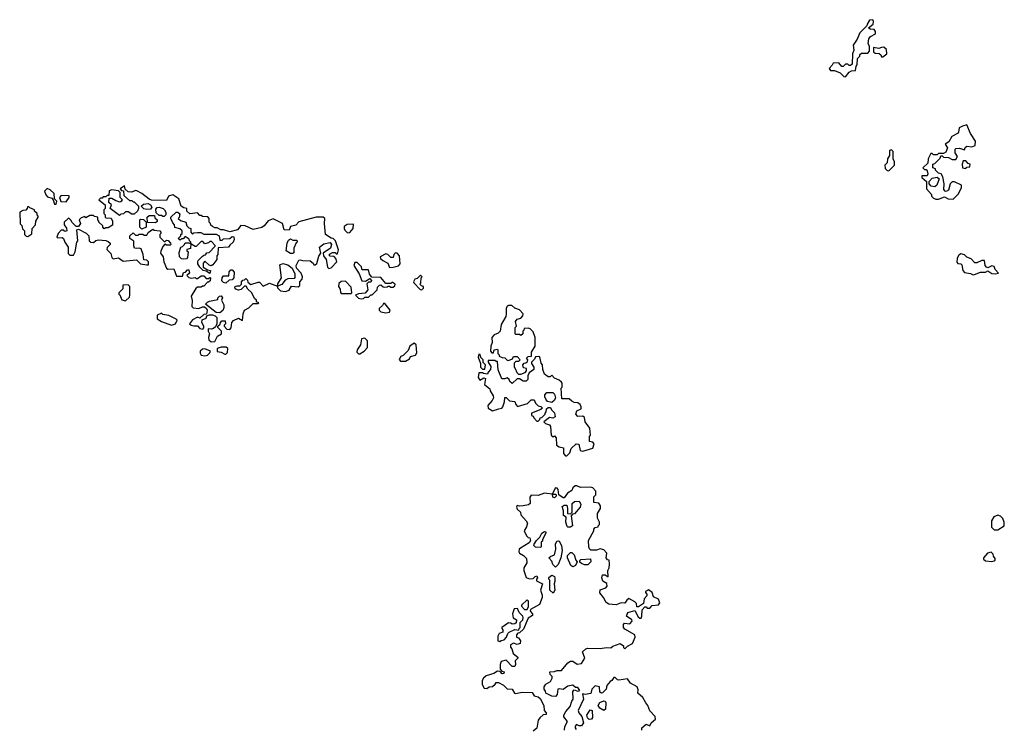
# Model space of a CAD drawing. Extents: x 2889633 to 3052318, y 540750 to 918690.
# Tile 324 of 656: x 2912130 to 2920077, y 797390 to 803110. Entities that reach past the tile are written whole.
import ezdxf

# ---------------------------------------------------------------- set-up
doc = ezdxf.new("R2010")
doc.units = 0

msp = doc.modelspace()

# ---------------------------------------------------------------- linework, layer by layer
at = {"layer": '0CON02XD'}
for points in [[(2918795, 802650), (2918825, 802687.5), (2918843, 802697), (2918875, 802700), (2918880, 802735), (2918890, 802745), (2918893, 802797), (2918910, 802815), (2918911.7, 802828.3), (2918925, 802840), (2918975, 802840), (2918990, 802855), (2918990, 802895), (2918977.5, 802915), (2918983.6, 802956.4), (2918996.4, 802973.6), (2919037.5, 802995), (2919037.5, 803015), (2919025, 803030), (2918993, 803033), (2918980, 803045), (2919017, 803073), (2919020, 803095), (2919015, 803110), (2918990, 803105), (2918970, 803075), (2918968.3, 803061.7), (2918910, 803005), (2918888.3, 802951.7), (2918857.5, 802905), (2918862.5, 802865), (2918852.5, 802835), (2918848.3, 802751.7), (2918835, 802740), (2918825, 802740), (2918815, 802750), (2918795, 802750), (2918777, 802733), (2918765, 802732.5), (2918741.7, 802761.7), (2918695, 802760), (2918688.3, 802741.7), (2918663, 802717), (2918675, 802700), (2918705, 802700), (2918751.7, 802681.7), (2918781.7, 802651.7), (2918795, 802650)], [(2919095, 802810), (2919127.5, 802835), (2919125, 802870), (2919105, 802887.5), (2919085, 802886.7), (2919065, 802877.5), (2919020, 802885), (2919021.7, 802851.7), (2919035, 802840), (2919067, 802837), (2919080, 802825), (2919085, 802810), (2919095, 802810)], [(2919665, 801660), (2919707, 801703), (2919732.5, 801755), (2919730, 801775), (2919675, 801800), (2919655, 801800), (2919640, 801785), (2919627.5, 801735), (2919607, 801723), (2919600, 801725), (2919588.3, 801738.3), (2919592.5, 801785), (2919581.7, 801841.7), (2919566.4, 801866.4), (2919545, 801870), (2919520, 801895), (2919520, 801905), (2919500, 801915), (2919500, 801945), (2919515, 801950), (2919538.3, 801971.7), (2919558.3, 801991.7), (2919565, 802010), (2919575, 802010), (2919585, 802000), (2919627, 801997), (2919655, 801982.5), (2919685, 801982.5), (2919700, 802005), (2919680, 802035), (2919680, 802065), (2919685, 802070), (2919715, 802072.5), (2919755, 802060), (2919761.7, 802078.3), (2919775, 802090), (2919815, 802082.5), (2919842.5, 802095), (2919845, 802130), (2919805, 802190), (2919775, 802260), (2919738.3, 802251.7), (2919713.3, 802236.7), (2919707, 802203), (2919698.3, 802191.7), (2919653.6, 802166.4), (2919630, 802125), (2919600, 802105), (2919617.5, 802075), (2919605, 802040), (2919585, 802030), (2919545, 802030), (2919535, 802020), (2919505, 802020), (2919495, 802030), (2919485, 802030), (2919463, 801987), (2919458.3, 801951.7), (2919420, 801915), (2919431.7, 801901.7), (2919445, 801900), (2919455, 801890), (2919460, 801865), (2919455, 801850), (2919411.7, 801848.3), (2919410, 801835), (2919450, 801805), (2919450, 801745), (2919488.3, 801698.3), (2919490, 801685), (2919505, 801670), (2919525, 801662.5), (2919545, 801662.5), (2919595, 801680), (2919623, 801663), (2919665, 801660)], [(2919145, 801890), (2919190, 801935), (2919190, 801965), (2919180, 801985), (2919180, 802045), (2919165, 802060), (2919150, 802055), (2919150, 802015), (2919133, 801987), (2919130, 801955), (2919112.5, 801935), (2919115, 801910), (2919131.7, 801891.7), (2919145, 801890)], [(2919765, 801910), (2919775, 801920), (2919798.3, 801921.7), (2919800, 801945), (2919785, 801950), (2919765, 801970), (2919745, 801970), (2919737.5, 801945), (2919740, 801915), (2919765, 801910)], [(2919515, 801760), (2919487, 801767), (2919470, 801785), (2919470, 801805), (2919495, 801830), (2919535, 801840), (2919550, 801825), (2919532.5, 801775), (2919515, 801760)], [(2912425, 801620), (2912430, 801645), (2912410, 801665), (2912407, 801707), (2912375, 801737.5), (2912353, 801747), (2912330, 801725), (2912340, 801695), (2912355, 801680), (2912388.3, 801668.3), (2912400, 801655), (2912411.7, 801621.7), (2912425, 801620)], [(2913675, 800510), (2913705, 800513.3), (2913727.5, 800555), (2913760, 800575), (2913760, 800595), (2913730, 800625), (2913730, 800635), (2913748.3, 800651.7), (2913750, 800665), (2913761.7, 800678.3), (2913788.3, 800678.3), (2913790, 800655), (2913780, 800645), (2913780, 800635), (2913801.7, 800611.7), (2913825, 800610), (2913837, 800623), (2913843, 800667), (2913855, 800682.5), (2913895, 800700), (2913928.3, 800681.7), (2913933.6, 800736.4), (2913943.6, 800766.4), (2913980, 800785), (2914015, 800820), (2914055, 800820), (2914060, 800825), (2914041.7, 800831.7), (2914040, 800845), (2914025, 800860), (2914002.5, 800905), (2913970, 800935), (2913958.3, 800958.3), (2913945, 800960), (2913917, 800933), (2913895, 800927.5), (2913873.6, 800933.6), (2913867.5, 800945), (2913870, 800955), (2913885, 800962.5), (2913907.5, 800962.5), (2913920, 800975), (2913920, 800995), (2913931.7, 801008.3), (2913945, 801010), (2913955, 801020), (2913968.3, 801008.3), (2913971.7, 800991.7), (2913995, 800972.5), (2914055, 800992.5), (2914065, 800990), (2914095, 800960), (2914145, 800983.3), (2914210, 800960), (2914213.3, 800976.7), (2914242.5, 801025), (2914228.3, 801131.7), (2914255, 801142.5), (2914295, 801130), (2914330, 801105), (2914349.3, 801059.3), (2914351.7, 801028.3), (2914345, 801020), (2914295, 801017.5), (2914273, 801007), (2914245, 800972.5), (2914210, 800960), (2914210, 800945), (2914235, 800922.5), (2914275, 800916.7), (2914305, 800927.5), (2914325, 800960), (2914376.4, 800953.6), (2914390, 800965), (2914390, 800995), (2914410, 801015), (2914412.5, 801035), (2914402.5, 801065), (2914363, 801103), (2914362.5, 801125), (2914381.7, 801168.3), (2914395, 801172.5), (2914415, 801166.7), (2914475, 801163.3), (2914497.5, 801145), (2914505, 801130), (2914515, 801130), (2914527, 801143), (2914545, 801200), (2914560, 801225), (2914550, 801275), (2914585, 801300), (2914635, 801312.5), (2914647.5, 801295), (2914637.5, 801265), (2914580, 801225), (2914583, 801203), (2914602.5, 801175), (2914613, 801113), (2914625, 801102.5), (2914645, 801107.5), (2914690, 801155), (2914681.7, 801181.7), (2914668.3, 801198.3), (2914635, 801200), (2914630, 801205), (2914631.7, 801218.3), (2914655, 801230), (2914675, 801230), (2914685, 801220), (2914695, 801220), (2914701.7, 801251.7), (2914680, 801325), (2914660, 801345), (2914645, 801347.5), (2914597.5, 801375), (2914590, 801465), (2914592.5, 801505), (2914580, 801515), (2914524.1, 801515.9), (2914383, 801477), (2914358.3, 801451.7), (2914315, 801440), (2914305, 801410), (2914265, 801412.5), (2914250, 801465), (2914175, 801502.5), (2914135, 801487.5), (2914103.9, 801446.1), (2914085, 801432.5), (2914015, 801416.7), (2913950, 801445), (2913915, 801447.5), (2913887, 801413), (2913825, 801397.5), (2913775, 801412.5), (2913753, 801413), (2913725, 801430), (2913705, 801430), (2913685, 801440), (2913671.7, 801451.7), (2913670, 801465), (2913660, 801475), (2913660, 801505), (2913648.3, 801518.3), (2913605, 801520), (2913595, 801530), (2913585, 801530), (2913565, 801550), (2913503, 801543), (2913480, 801565), (2913480, 801585), (2913455, 801590), (2913433.6, 801603.6), (2913413.6, 801663.6), (2913365, 801697.5), (2913330, 801685), (2913315, 801650), (2913195, 801652.5), (2913175, 801660), (2913115, 801706.7), (2913075, 801727.5), (2913065, 801730), (2913035, 801717.5), (2913005, 801720), (2912981.7, 801741.7), (2912975, 801770), (2912940, 801745), (2912951.7, 801731.7), (2912968.3, 801728.3), (2912971.7, 801691.7), (2913015, 801650), (2913035, 801650), (2913045, 801640), (2913055, 801640), (2913090, 801605), (2913090, 801585), (2913080, 801565), (2913055, 801540), (2913035, 801540), (2913005, 801560), (2912985, 801560), (2912968.3, 801541.7), (2912945, 801540), (2912935, 801530), (2912860, 801585), (2912870, 801615), (2912850, 801635), (2912851.7, 801668.3), (2912875, 801670), (2912905, 801650), (2912935, 801640), (2912948.3, 801641.7), (2912960, 801655), (2912940, 801675), (2912940, 801715), (2912928.3, 801728.3), (2912873, 801737), (2912852.5, 801727.5), (2912848.3, 801691.7), (2912835, 801690), (2912825, 801680), (2912805, 801680), (2912795, 801670), (2912781.7, 801668.3), (2912770, 801655), (2912820, 801615), (2912820, 801585), (2912810, 801575), (2912810, 801545), (2912820, 801535), (2912820, 801515), (2912825, 801510), (2912868.3, 801508.3), (2912880, 801485), (2912878.3, 801451.7), (2912845, 801430), (2912825, 801430), (2912811.7, 801421.7), (2912800, 801435), (2912800, 801445), (2912770, 801475), (2912770, 801485), (2912760, 801495), (2912760, 801515), (2912735, 801520), (2912725, 801530), (2912695, 801530), (2912665, 801510), (2912655, 801520), (2912625, 801510), (2912610, 801495), (2912620, 801465), (2912605, 801440), (2912585, 801440), (2912550, 801475), (2912545, 801490), (2912527, 801507), (2912520, 801505), (2912490, 801475), (2912490, 801455), (2912507, 801427), (2912510, 801405), (2912495, 801400), (2912485, 801410), (2912465, 801410), (2912440, 801385), (2912430, 801355), (2912435, 801350), (2912471.7, 801351.7), (2912483, 801343), (2912493, 801313), (2912520, 801275), (2912521.7, 801221.7), (2912535, 801210), (2912565, 801210), (2912577.5, 801235), (2912590, 801315), (2912600, 801325), (2912590, 801415), (2912605, 801420), (2912666.4, 801386.4), (2912687.5, 801365), (2912690, 801325), (2912703, 801313), (2912725, 801312.5), (2912743.3, 801326.7), (2912765, 801332.5), (2912825, 801327.5), (2912845, 801320), (2912860, 801305), (2912860, 801295), (2912835, 801270), (2912832.5, 801255), (2912865, 801222.5), (2912875, 801190), (2912885, 801180), (2912926.4, 801186.4), (2912965, 801160), (2913071.7, 801171.7), (2913105, 801140), (2913155, 801130), (2913168.3, 801131.7), (2913170, 801155), (2913155, 801170), (2913131.7, 801171.7), (2913127.5, 801215), (2913109.3, 801259.3), (2913095, 801266.7), (2913075, 801262.5), (2913056.7, 801266.7), (2913050, 801285), (2913051.7, 801321.7), (2913020, 801345), (2913020, 801365), (2913045, 801390), (2913065, 801370), (2913085, 801370), (2913095, 801380), (2913125, 801380), (2913135, 801370), (2913155, 801370), (2913167, 801393), (2913205, 801420), (2913215, 801410), (2913260, 801405), (2913270, 801395), (2913270, 801385), (2913260, 801375), (2913260, 801355), (2913295, 801320), (2913305, 801320), (2913315, 801330), (2913328.3, 801328.3), (2913347, 801307), (2913350, 801295), (2913345, 801290), (2913315, 801290), (2913301.7, 801298.3), (2913285, 801280), (2913268.3, 801241.7), (2913267.5, 801225), (2913287, 801197), (2913293.3, 801155), (2913313.6, 801103.6), (2913325, 801097.5), (2913375, 801100), (2913395, 801040), (2913445, 801040), (2913451.7, 801068.3), (2913468.3, 801071.7), (2913485, 801090), (2913495, 801090), (2913500, 801065), (2913480, 801045), (2913495, 801030), (2913513, 801023), (2913545, 801030), (2913555, 801020), (2913565, 801020), (2913595, 801043.3), (2913615, 801042.5), (2913635, 801020), (2913655, 801020), (2913665, 801030), (2913670, 801025), (2913668.3, 801001.7), (2913655, 800990), (2913645, 800990), (2913615, 800960), (2913605, 800960), (2913595, 800950), (2913565, 800950), (2913550.7, 800939.3), (2913513, 800877), (2913523, 800843), (2913520, 800795), (2913530, 800785), (2913575, 800777.5), (2913605, 800792.5), (2913621.7, 800791.7), (2913638.3, 800778.3), (2913642.5, 800765), (2913638.3, 800731.7), (2913615, 800730), (2913585, 800700), (2913565, 800707.5), (2913525, 800687.5), (2913500, 800655), (2913513, 800643), (2913535, 800637.5), (2913565, 800640), (2913585, 800617.5), (2913607, 800613), (2913617, 800623), (2913617.5, 800635), (2913600, 800665), (2913601.7, 800688.3), (2913635, 800700), (2913641.7, 800718.3), (2913662.5, 800727.5), (2913685, 800727.5), (2913708.3, 800718.3), (2913720, 800705), (2913720, 800655), (2913710, 800630), (2913695, 800617.5), (2913677, 800613), (2913650, 800615), (2913650, 800595), (2913662.5, 800575), (2913653.6, 800543.6), (2913656.7, 800525), (2913675, 800510)], [(2912505, 801640), (2912530, 801675), (2912528.3, 801688.3), (2912465, 801690), (2912450, 801675), (2912461.7, 801641.7), (2912505, 801640)], [(2912195, 801360), (2912228.3, 801381.7), (2912230, 801425), (2912257, 801453), (2912260, 801485), (2912280, 801515), (2912280, 801525), (2912270, 801535), (2912270, 801545), (2912250, 801565), (2912250, 801575), (2912211.7, 801591.7), (2912205, 801600), (2912191.7, 801598.3), (2912190, 801585), (2912178.3, 801571.7), (2912155, 801570), (2912130, 801555), (2912133, 801463), (2912148.3, 801448.3), (2912153, 801423), (2912170, 801405), (2912170, 801375), (2912181.7, 801361.7), (2912195, 801360)], [(2913155, 801577.5), (2913133, 801583), (2913110, 801605), (2913128.3, 801621.7), (2913167, 801627), (2913186.7, 801616.7), (2913197, 801597), (2913185, 801580), (2913155, 801577.5)], [(2913295, 801520), (2913285, 801520), (2913275, 801530), (2913255, 801530), (2913231.7, 801551.7), (2913228.3, 801581.7), (2913240, 801595), (2913257, 801597), (2913287, 801587), (2913300, 801575), (2913310, 801555), (2913310, 801535), (2913295, 801520)], [(2913225, 801470), (2913161.7, 801471.7), (2913160, 801515), (2913175, 801530), (2913218.3, 801528.3), (2913221.7, 801511.7), (2913240, 801495), (2913238.3, 801481.7), (2913225, 801470)], [(2913665, 801060), (2913635, 801080), (2913610, 801085), (2913583, 801113), (2913568.3, 801138.3), (2913567.5, 801155), (2913570, 801165), (2913601.7, 801198.3), (2913615, 801210), (2913628.3, 801211.7), (2913641.7, 801228.3), (2913658.3, 801231.7), (2913708.3, 801281.7), (2913708.3, 801288.3), (2913678.3, 801318.3), (2913665, 801320), (2913655, 801310), (2913625, 801300), (2913608.3, 801318.3), (2913595, 801320), (2913555, 801280), (2913545, 801280), (2913510, 801300), (2913508.3, 801261.7), (2913480, 801255), (2913480, 801245), (2913490, 801235), (2913485, 801190), (2913475, 801180), (2913455, 801177.5), (2913435, 801180), (2913420, 801195), (2913418.3, 801231.7), (2913430, 801275), (2913445, 801280), (2913460, 801295), (2913465, 801310), (2913495, 801310), (2913510, 801300), (2913510, 801315), (2913500, 801325), (2913498.3, 801338.3), (2913465, 801360), (2913448.3, 801341.7), (2913435, 801340), (2913425, 801330), (2913410, 801345), (2913430, 801365), (2913430, 801375), (2913440, 801385), (2913440, 801405), (2913421.7, 801421.7), (2913381.7, 801431.7), (2913380, 801455), (2913365, 801470), (2913350, 801505), (2913350, 801515), (2913393, 801557), (2913407, 801557), (2913421.7, 801541.7), (2913417, 801513), (2913410, 801505), (2913428.3, 801488.3), (2913470, 801475), (2913480, 801445), (2913495, 801430), (2913510, 801425), (2913510, 801395), (2913525, 801380), (2913535, 801390), (2913565, 801392.5), (2913591.7, 801391.7), (2913615, 801380), (2913715, 801380), (2913740, 801365), (2913745, 801330), (2913765, 801330), (2913775, 801340), (2913827, 801343), (2913845, 801360), (2913858.3, 801358.3), (2913860, 801335), (2913852.5, 801315), (2913825, 801290), (2913815, 801272.5), (2913731.7, 801268.3), (2913730, 801215), (2913720, 801205), (2913720, 801175), (2913689.3, 801130.7), (2913675, 801122.5), (2913658.3, 801128.3), (2913625, 801160), (2913610, 801145), (2913611.7, 801111.7), (2913645, 801090), (2913670, 801085), (2913665, 801060)], [(2913115, 801420), (2913100, 801435), (2913100, 801495), (2913105, 801500), (2913128.3, 801498.3), (2913150, 801475), (2913150, 801435), (2913115, 801420)], [(2914775, 801390), (2914795, 801392.5), (2914822.5, 801425), (2914825, 801460), (2914773.6, 801456.4), (2914748.3, 801441.7), (2914747.5, 801425), (2914755, 801410), (2914775, 801390)], [(2914335, 801222.5), (2914315, 801222.5), (2914280, 801245), (2914287.5, 801305), (2914300.7, 801329.3), (2914315, 801340), (2914335, 801330), (2914365, 801330), (2914370, 801325), (2914370, 801315), (2914361.7, 801308.3), (2914342.5, 801265), (2914341.7, 801228.3), (2914335, 801222.5)], [(2915115, 801110), (2915145, 801112.5), (2915187, 801123), (2915201.7, 801138.3), (2915196.7, 801205), (2915177.5, 801225), (2915163, 801227), (2915150, 801215), (2915145, 801190), (2915125, 801190), (2915100, 801215), (2915085, 801220), (2915040, 801195), (2915041.7, 801181.7), (2915060, 801165), (2915100, 801145), (2915115, 801110)], [(2919825, 801050), (2919835, 801052.5), (2919885, 801072.5), (2919925, 801073.3), (2919945, 801082.5), (2919975, 801062.5), (2920005, 801057.5), (2920030, 801065), (2920003.8, 801093.8), (2919995, 801117.5), (2919975, 801123.3), (2919945, 801107.5), (2919933.6, 801113.6), (2919922.5, 801125), (2919917.5, 801167.5), (2919895, 801166.7), (2919855, 801147.5), (2919838.3, 801148.3), (2919808.3, 801178.3), (2919775, 801192.5), (2919755, 801212.5), (2919725, 801220), (2919710.7, 801209.3), (2919697.5, 801185), (2919693, 801153), (2919701.7, 801141.7), (2919725, 801140), (2919735, 801130), (2919742.5, 801085), (2919755, 801070), (2919805, 801060), (2919825, 801050)], [(2914885, 800857.5), (2914905, 800860), (2914915, 800870), (2914945, 800870), (2914965, 800890), (2914975, 800890), (2915015, 800930), (2915018.3, 800951.7), (2915033, 800967), (2915045, 800970), (2915063, 800953), (2915075, 800950), (2915097, 800953), (2915105, 800960), (2915115, 800960), (2915125, 800950), (2915145, 800950), (2915158.3, 800961.7), (2915160, 800975), (2915135, 800990), (2915125, 800980), (2915085, 800980), (2915045, 801030), (2914971.7, 801031.7), (2914952.5, 801055), (2914945, 801090), (2914895, 801090), (2914887.5, 801115), (2914855, 801150), (2914835, 801150), (2914827.5, 801125), (2914868.8, 801058.8), (2914890.7, 801000.7), (2914921.7, 800998.3), (2914955, 801020), (2914970, 801005), (2914965, 800990), (2914945, 800990), (2914932.5, 800977.5), (2914939.3, 800930.7), (2914918.3, 800901.7), (2914863.6, 800896.4), (2914840, 800885), (2914865, 800863.3), (2914885, 800857.5)], [(2913795, 800982.5), (2913775, 800987.5), (2913761.7, 801001.7), (2913763, 801027), (2913775, 801042.5), (2913818.3, 801041.7), (2913820, 801075), (2913835, 801090), (2913845, 801090), (2913861.7, 801071.7), (2913857.5, 801025), (2913845, 801010), (2913821.7, 801008.3), (2913795, 800982.5)], [(2915375, 800930), (2915388.3, 800941.7), (2915390, 800955), (2915371.7, 800961.7), (2915360, 800975), (2915367.5, 800982.5), (2915370, 801025), (2915377.5, 801035), (2915365, 801047.5), (2915338.3, 801021.7), (2915320, 801015), (2915307.5, 800995), (2915310, 800985), (2915361.7, 800931.7), (2915375, 800930)], [(2912985, 800840), (2913015, 800870), (2913020, 800885), (2913020, 800955), (2913005, 800970), (2912961.7, 800968.3), (2912961.7, 800938.3), (2912930, 800905), (2912930, 800895), (2912938.3, 800888.3), (2912955, 800850), (2912985, 800840)], [(2914805, 800900), (2914810, 800905), (2914805, 800950), (2914758.3, 800998.3), (2914725, 800997.5), (2914705, 800980), (2914702.5, 800955), (2914717.5, 800935), (2914718.3, 800908.3), (2914725, 800900), (2914805, 800900)], [(2913745, 800742.5), (2913715, 800747.5), (2913630, 800815), (2913645, 800830), (2913663, 800837), (2913728.3, 800851.7), (2913730, 800865), (2913741.7, 800878.3), (2913755, 800880), (2913767.5, 800865), (2913760, 800845), (2913777, 800807), (2913777.5, 800785), (2913768.3, 800761.7), (2913745, 800742.5)], [(2915085, 800742.5), (2915115, 800750), (2915120, 800765), (2915078.3, 800818.3), (2915065, 800820), (2915058.3, 800801.7), (2915031.7, 800778.3), (2915030, 800765), (2915045, 800752.5), (2915085, 800742.5)], [(2916175, 800250), (2916208.3, 800261.7), (2916220, 800275), (2916220, 800295), (2916195, 800300), (2916190, 800325), (2916201.7, 800338.3), (2916215, 800340), (2916228.3, 800351.7), (2916230, 800365), (2916221.7, 800378.3), (2916235, 800390), (2916260, 800395), (2916260, 800425), (2916290, 800475), (2916290, 800545), (2916275, 800590), (2916250, 800615), (2916235, 800620), (2916201.7, 800618.3), (2916200, 800605), (2916190, 800595), (2916190, 800575), (2916175, 800560), (2916165, 800570), (2916135, 800570), (2916130, 800575), (2916130, 800625), (2916140, 800635), (2916132.5, 800675), (2916145, 800692.5), (2916175, 800700), (2916191.7, 800718.3), (2916192.5, 800735), (2916165, 800767.5), (2916125, 800782.5), (2916101.7, 800801.7), (2916075, 800802.5), (2916063.6, 800796.4), (2916055, 800780), (2916057.5, 800735), (2916052.5, 800715), (2916015, 800650), (2916007.5, 800595), (2915990.7, 800579.3), (2915960, 800565), (2915940, 800545), (2915942.5, 800505), (2915932.5, 800475), (2915930, 800435), (2915941.7, 800421.7), (2915955, 800420), (2915960, 800445), (2915985, 800450), (2915990, 800445), (2915990, 800415), (2916000, 800405), (2916000, 800395), (2916023, 800383), (2916045, 800380), (2916063, 800363), (2916075, 800360), (2916108.3, 800371.7), (2916115, 800390), (2916145, 800390), (2916170, 800365), (2916155, 800350), (2916135, 800350), (2916121.7, 800338.3), (2916120, 800305), (2916130, 800295), (2916141.7, 800261.7), (2916155, 800250), (2916175, 800250)], [(2913355, 800643.3), (2913387.5, 800655), (2913400, 800685), (2913393, 800693), (2913335, 800722.5), (2913285, 800730), (2913275, 800740), (2913240, 800725), (2913240, 800695), (2913275, 800673.3), (2913355, 800643.3)], [(2914875, 800412.5), (2914910, 800435), (2914937.5, 800465), (2914937, 800517), (2914915, 800540), (2914890, 800535), (2914880, 800485), (2914852.5, 800445), (2914850, 800425), (2914863.3, 800413.3), (2914875, 800412.5)], [(2915245, 800352.5), (2915276.4, 800373.6), (2915285, 800390), (2915325, 800402.5), (2915335, 800420), (2915330, 800485), (2915315, 800500), (2915280, 800475), (2915265, 800440), (2915225, 800400), (2915205, 800390), (2915193, 800367), (2915203, 800353), (2915245, 800352.5)], [(2913625, 800397.5), (2913645, 800403.3), (2913665, 800420), (2913670, 800435), (2913625, 800453.3), (2913605, 800450), (2913587.5, 800435), (2913587, 800417), (2913595, 800402.5), (2913625, 800397.5)], [(2913795, 800410), (2913807, 800423), (2913810, 800455), (2913797, 800467), (2913755, 800467.5), (2913722.5, 800455), (2913725, 800432.5), (2913757, 800427), (2913785, 800410), (2913795, 800410)], [(2915885, 800290), (2915890, 800325), (2915871.7, 800341.7), (2915870, 800365), (2915853, 800383), (2915846.1, 800406.1), (2915835, 800410), (2915830, 800385), (2915850, 800335), (2915850, 800305), (2915865, 800290), (2915885, 800290)], [(2916545, 799590), (2916570, 799615), (2916581.7, 799648.3), (2916620, 799685), (2916643, 799683), (2916653, 799633), (2916675, 799627.5), (2916755, 799652.5), (2916767, 799687), (2916755, 799700), (2916730, 799705), (2916730, 799745), (2916737.5, 799755), (2916731.7, 799811.7), (2916693.3, 799863.3), (2916688.3, 799898.3), (2916675, 799910), (2916635, 799907.5), (2916617.5, 799925), (2916627, 799953), (2916661.7, 799968.3), (2916662.5, 799985), (2916652.5, 800005), (2916635, 800017.5), (2916605, 800020), (2916585, 800030), (2916565, 800050), (2916505, 800050), (2916500, 800135), (2916507.5, 800145), (2916507.5, 800175), (2916502.5, 800185), (2916485, 800200), (2916447, 800217), (2916425, 800240), (2916411.7, 800228.3), (2916395, 800227.5), (2916365, 800247.5), (2916352.5, 800285), (2916350, 800325), (2916338.3, 800338.3), (2916328.3, 800388.3), (2916315, 800392.5), (2916291.7, 800388.3), (2916285, 800370), (2916260, 800345), (2916260, 800335), (2916280, 800305), (2916280, 800285), (2916241.7, 800258.3), (2916230, 800235), (2916230, 800205), (2916218.3, 800191.7), (2916193, 800193), (2916165, 800210), (2916145, 800210), (2916105, 800172.5), (2916085, 800190), (2916080, 800205), (2916065, 800220), (2916045, 800210), (2916021.7, 800211.7), (2915992.5, 800282.5), (2915985, 800350), (2915975, 800350), (2915965, 800360), (2915911.7, 800358.3), (2915910, 800345), (2915931.7, 800311.7), (2915930, 800285), (2915910, 800265), (2915905, 800250), (2915873, 800253), (2915865, 800260), (2915835, 800260), (2915830.7, 800220.7), (2915845, 800200), (2915875, 800220), (2915890, 800215), (2915882.5, 800165), (2915925, 800130), (2915927.5, 800115), (2915952.5, 800075), (2915953, 800057), (2915943.6, 800036.4), (2915907.5, 799995), (2915910, 799975), (2915945, 799952.5), (2915998.3, 799968.3), (2916020, 799975), (2916030, 799985), (2916042.5, 800025), (2916045, 800060), (2916055, 800060), (2916083, 800033), (2916125, 800027.5), (2916133, 800003), (2916147, 799987), (2916228.8, 800011.2), (2916258.3, 800041.7), (2916281.7, 800041.7), (2916293.9, 800013.9), (2916315, 799992.5), (2916337, 799987), (2916350, 799975), (2916337, 799963), (2916260, 799935), (2916260, 799915), (2916275, 799910), (2916280, 799895), (2916305, 799870), (2916315, 799870), (2916328.3, 799881.7), (2916330, 799895), (2916345, 799900), (2916370, 799925), (2916370, 799935), (2916380, 799945), (2916381.7, 799968.3), (2916395, 799980), (2916415, 799980), (2916421.7, 799961.7), (2916446.7, 799936.7), (2916452.5, 799905), (2916433, 799893), (2916405, 799900), (2916360, 799865), (2916375, 799850), (2916405, 799840), (2916413.3, 799825), (2916420, 799755), (2916435, 799742.5), (2916445, 799750), (2916460, 799735), (2916462.5, 799675), (2916485, 799662.5), (2916520, 799655), (2916518.3, 799608.3), (2916535, 799590), (2916545, 799590)], [(2916425, 800020), (2916389.3, 800029.3), (2916376.4, 800046.4), (2916367.5, 800065), (2916368.3, 800081.7), (2916385, 800100), (2916431.7, 800101.7), (2916447, 800087), (2916453.3, 800055), (2916443.3, 800035), (2916425, 800020)], [(2916527.5, 797375), (2916530, 797405), (2916550, 797445), (2916523, 797483), (2916523, 797497), (2916537.5, 797525), (2916572.5, 797565), (2916585, 797610), (2916597.5, 797625), (2916593, 797687), (2916605, 797700), (2916635, 797690), (2916650, 797695), (2916635, 797720), (2916615, 797720), (2916595, 797737.5), (2916555, 797730), (2916515, 797703.3), (2916485, 797707.5), (2916472.5, 797705), (2916467, 797663), (2916455, 797647.5), (2916425, 797650), (2916377.5, 797675), (2916375, 797690), (2916362.5, 797705), (2916362.5, 797725), (2916377.5, 797745), (2916413, 797767), (2916426.7, 797795), (2916427.5, 797807.5), (2916412.5, 797825), (2916410, 797845), (2916445, 797847.5), (2916465, 797856.7), (2916503.6, 797856.4), (2916555, 797917.5), (2916575, 797932.5), (2916595, 797932.5), (2916628.3, 797908.3), (2916665, 797912.5), (2916692.5, 797955), (2916673, 798007), (2916698.6, 798031.4), (2916715, 798037.5), (2916815, 798033.8), (2916865, 798042.5), (2916901.7, 798038.3), (2916916.4, 798053.6), (2916975, 798073.8), (2917002.5, 798055), (2917003, 798043), (2917015, 798032.5), (2917035, 798052.5), (2917075.9, 798074.1), (2917096.2, 798125), (2917093.6, 798143.6), (2917015, 798190), (2917002.5, 798205), (2917003, 798227), (2917011.7, 798238.3), (2917055, 798233.3), (2917072.5, 798255), (2917070, 798265), (2917027.5, 798295), (2917037.5, 798325), (2917095, 798340), (2917120.7, 798290.7), (2917135, 798280), (2917145, 798280), (2917152.5, 798295), (2917153, 798347), (2917175, 798370), (2917185, 798370), (2917195, 798360), (2917215, 798360), (2917235, 798382.5), (2917285, 798387.5), (2917296.1, 798403.9), (2917285, 798432.5), (2917245, 798450), (2917235, 798487.5), (2917205, 798507.5), (2917180, 798495), (2917180, 798485), (2917191.7, 798471.7), (2917191.7, 798458.3), (2917170, 798435), (2917163.6, 798396.4), (2917125, 798370), (2917111.7, 798371.7), (2917107, 798397), (2917095, 798410), (2917045, 798436.7), (2917030, 798425), (2917015, 798400), (2916985, 798402.5), (2916945, 798387.5), (2916885, 798392.5), (2916862.5, 798405), (2916842.5, 798445), (2916812.3, 798482.3), (2916815, 798507.5), (2916860, 798525), (2916871.7, 798538.3), (2916868.3, 798558.3), (2916837, 798577), (2916827.5, 798605), (2916835, 798630), (2916855, 798630), (2916878.3, 798611.7), (2916877.5, 798665), (2916887.5, 798685), (2916890, 798715), (2916887, 798747), (2916875, 798750), (2916862.5, 798765), (2916870, 798805), (2916845, 798830), (2916815, 798837.5), (2916785, 798827.5), (2916738.3, 798828.3), (2916727.5, 798837.5), (2916723.6, 798853.6), (2916720, 798905), (2916762.5, 798985), (2916763, 798997), (2916775, 799010), (2916800, 799015), (2916800, 799025), (2916810, 799035), (2916810, 799055), (2916792.5, 799085), (2916792.5, 799125), (2916816.7, 799165), (2916817.5, 799185), (2916805, 799207.5), (2916763, 799213), (2916762.5, 799257.5), (2916780, 799275), (2916780, 799305), (2916755, 799330), (2916735, 799337.5), (2916655, 799332.5), (2916627, 799347), (2916613, 799347), (2916595, 799330), (2916585, 799310), (2916550.7, 799289.3), (2916525, 799250), (2916515, 799250), (2916480, 799275), (2916477, 799317), (2916468.3, 799328.3), (2916455, 799330), (2916430, 799285), (2916430, 799280), (2916455, 799280), (2916460, 799275), (2916460, 799265), (2916445, 799250), (2916432.5, 799255), (2916430, 799280), (2916385, 799286.7), (2916365, 799287.5), (2916315, 799270), (2916258.3, 799271.7), (2916247.5, 799255), (2916250, 799205), (2916237, 799193), (2916193.6, 799186.4), (2916165, 799182.5), (2916145, 799187.5), (2916140, 799175), (2916145, 799160), (2916172.5, 799135), (2916173.9, 799113.9), (2916217.5, 799065), (2916227.5, 799045), (2916220, 799015), (2916202.5, 798985), (2916220, 798945), (2916235, 798930), (2916248.3, 798928.3), (2916252.5, 798905), (2916243, 798887), (2916172.5, 798845), (2916162.5, 798835), (2916157.5, 798815), (2916163.6, 798803.6), (2916196.2, 798786.2), (2916221.7, 798761.7), (2916222.5, 798725), (2916197.5, 798685), (2916197.5, 798665), (2916217, 798607), (2916245, 798597.5), (2916275, 798600), (2916290, 798615), (2916305, 798620), (2916310, 798605), (2916300, 798595), (2916301.7, 798581.7), (2916350, 798555), (2916332.5, 798505), (2916346.7, 798465), (2916346.7, 798445), (2916325, 798390), (2916251.7, 798348.3), (2916250, 798335), (2916270, 798315), (2916268.3, 798301.7), (2916235, 798280), (2916195, 798190), (2916165, 798160), (2916151.7, 798158.3), (2916140, 798145), (2916140, 798125), (2916155, 798120), (2916172.5, 798095), (2916170, 798075), (2916145, 798067.5), (2916115, 798077.5), (2916092.5, 798065), (2916090, 798045), (2916101.7, 798031.7), (2916113, 797993), (2916150, 797965), (2916150, 797955), (2916130, 797935), (2916132.5, 797905), (2916125, 797890), (2916105, 797890), (2916055, 797940), (2916015, 797930), (2916007.5, 797905), (2916008.3, 797868.3), (2916021.7, 797851.7), (2916040, 797845), (2916038.3, 797831.7), (2916025, 797830), (2916008.3, 797848.3), (2915985, 797852.5), (2915957, 797833), (2915895, 797813.3), (2915872.5, 797795), (2915862.5, 797775), (2915863.6, 797743.6), (2915877.5, 797715), (2915899.3, 797710.7), (2915920, 797725), (2915945, 797727.5), (2915967.5, 797745), (2915975, 797760), (2915995, 797760), (2916035, 797737.5), (2916065, 797707.5), (2916105, 797706.7), (2916122.5, 797675), (2916130.7, 797670.7), (2916185, 797681.2), (2916265, 797680), (2916281.7, 797651.7), (2916315, 797643.3), (2916330.7, 797630.7), (2916360, 797575), (2916362.5, 797535), (2916380, 797515), (2916378.3, 797501.7), (2916355, 797497.5), (2916326.7, 797475), (2916313.3, 797455), (2916305, 797390), (2916273.6, 797366.4)], [(2916575, 799012.5), (2916555, 799012.5), (2916548.3, 799018.3), (2916537.5, 799055), (2916540, 799095), (2916518.3, 799108.3), (2916520, 799145), (2916508.3, 799181.7), (2916525, 799190), (2916545, 799190), (2916552.5, 799165), (2916550, 799125), (2916575, 799120), (2916590, 799135), (2916590, 799205), (2916608.3, 799221.7), (2916645, 799222.5), (2916659.3, 799199.3), (2916653.6, 799176.4), (2916608.3, 799121.7), (2916591.7, 799118.3), (2916580, 799105), (2916592.5, 799025), (2916575, 799012.5)], [(2919995, 798992.5), (2920025, 798993.3), (2920076.7, 799025), (2920076.2, 799055), (2920064.1, 799084.1), (2920045, 799101.2), (2920025, 799109.2), (2919991.8, 799098.2), (2919972, 799065), (2919973.8, 799013.8), (2919995, 798992.5)], [(2916335, 798850), (2916291.7, 798851.7), (2916280, 798865), (2916283, 798877), (2916300, 798905), (2916328.3, 798931.7), (2916343.6, 798966.4), (2916365, 798977.5), (2916377, 798977), (2916377.5, 798965), (2916350, 798915), (2916348.3, 798901.7), (2916340, 798895), (2916340, 798855), (2916335, 798850)], [(2916455, 798690), (2916433, 798713), (2916425, 798740), (2916400, 798765), (2916413, 798777), (2916445, 798790), (2916457.5, 798835), (2916453.6, 798876.4), (2916465, 798900), (2916475, 798902.5), (2916485, 798900), (2916502.5, 798865), (2916507.5, 798825), (2916497.5, 798765), (2916477, 798713), (2916455, 798690)], [(2916595, 798692.5), (2916577.5, 798705), (2916550, 798765), (2916550, 798785), (2916575, 798810), (2916585, 798810), (2916605, 798790), (2916618.3, 798748.3), (2916630, 798735), (2916616.4, 798703.6), (2916595, 798692.5)], [(2919975, 798737.5), (2919995, 798742.5), (2920001.7, 798748.3), (2920001.7, 798761.7), (2919988.3, 798778.3), (2919987, 798797), (2919971.7, 798811.7), (2919940, 798805), (2919910, 798765), (2919910, 798755), (2919925, 798742.5), (2919975, 798737.5)], [(2916688.3, 798708.3), (2916665, 798720), (2916651.7, 798731.7), (2916650, 798745), (2916658.3, 798751.7), (2916737, 798757), (2916740, 798735), (2916715, 798710), (2916688.3, 798708.3)], [(2916435, 798480), (2916407.5, 798505), (2916410, 798585), (2916400, 798595), (2916401.7, 798608.3), (2916425, 798627.5), (2916446.4, 798616.4), (2916450, 798605), (2916450, 798575), (2916442.5, 798555), (2916450, 798505), (2916435, 798480)], [(2916225, 798350), (2916236.7, 798373.3), (2916236.7, 798415), (2916225, 798427.5), (2916180, 798385), (2916180, 798375), (2916205, 798350), (2916225, 798350)], [(2916005, 798090), (2916015, 798100), (2916040, 798105), (2916060, 798125), (2916070, 798155), (2916080, 798165), (2916125, 798187.5), (2916158.3, 798181.7), (2916160, 798195), (2916170, 798205), (2916170, 798245), (2916190, 798265), (2916192.5, 798285), (2916190, 798295), (2916160, 798325), (2916148.3, 798358.3), (2916120, 798355), (2916107.5, 798315), (2916111.7, 798281.7), (2916140, 798265), (2916138.3, 798241.7), (2916127, 798233), (2916105, 798230), (2916095, 798240), (2916075, 798242.5), (2916020, 798205), (2916020, 798195), (2916030, 798185), (2916030, 798165), (2916000, 798155), (2915990, 798135), (2915990, 798095), (2916005, 798090)], [(2917150, 797375), (2917150, 797395), (2917185, 797422.5), (2917215, 797410), (2917227, 797433), (2917262.5, 797465), (2917260, 797485), (2917215, 797530), (2917200, 797575), (2917182.5, 797595), (2917160, 797640), (2917120, 797675), (2917121.7, 797701.7), (2917112.5, 797725), (2917060, 797755), (2917035, 797790), (2916965, 797777.5), (2916955, 797780), (2916935, 797800), (2916925, 797800), (2916910, 797775), (2916895, 797767.5), (2916870, 797735), (2916862.5, 797705), (2916835, 797676.7), (2916825, 797672.5), (2916811.7, 797681.7), (2916810, 797725), (2916775, 797732.5), (2916747.5, 797705), (2916738.3, 797671.7), (2916695, 797662.5), (2916672.5, 797667.5), (2916680, 797625), (2916637.5, 797535), (2916643.3, 797515), (2916667.5, 797485), (2916680, 797435), (2916665, 797410), (2916645, 797410), (2916625, 797420), (2916613, 797407), (2916613, 797393), (2916621.7, 797381.7)], [(2916845, 797532.5), (2916812.3, 797552.3), (2916800, 797575), (2916812.5, 797597.5), (2916845, 797612.5), (2916855, 797610), (2916860, 797595), (2916857.5, 797545), (2916845, 797532.5)], [(2916725, 797460), (2916713.3, 797473.3), (2916707.5, 797495), (2916735, 797540), (2916750, 797535), (2916753, 797477), (2916745, 797462.5), (2916725, 797460)]]:
    msp.add_lwpolyline(points, dxfattribs=at)

doc.saveas('drawing.dxf')
